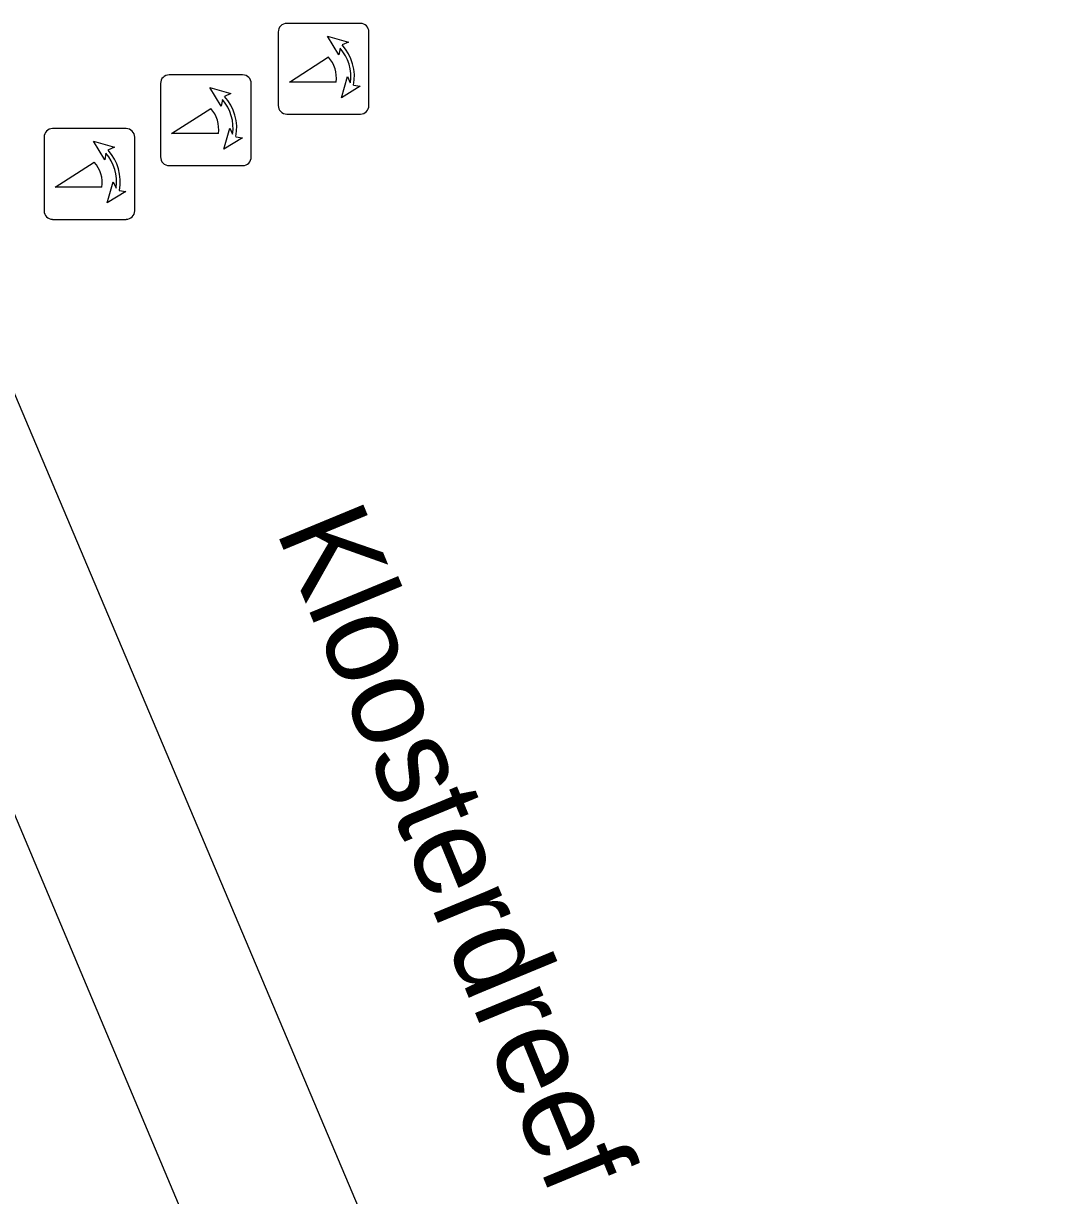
# Model space of a CAD drawing. Extents: x 160379 to 161131, y 383940 to 384849.
# Drawn here: x 160867.83 to 160879.22, y 384794.42 to 384807.3 of the extents above; entities that cross this region are included whole.
import ezdxf

# ---------------------------------------------------------------- set-up
doc = ezdxf.new("R2010")
doc.units = 0
for name, color, linetype in [('IMGEO_Openbare_ruimte_label', 7, 'Continuous'), ('IMGEO_Poller', 7, 'Continuous'), ('IMGEO_Rijbaan_lokaal_gesloten', 7, 'Continuous')]:
    doc.layers.add(name, color=color, linetype=linetype)

msp = doc.modelspace()

# ---------------------------------------------------------------- linework, layer by layer
at = {"layer": 'IMGEO_Poller'}
for p, q in [((160871.529, 384807.3), (160870.721, 384807.3)), ((160871.529, 384807.3), (160870.721, 384807.3)), ((160870.627, 384807.205), (160870.627, 384806.398)), ((160870.627, 384807.205), (160870.627, 384806.398)), ((160871.623, 384806.398), (160871.623, 384807.205)), ((160871.623, 384806.398), (160871.623, 384807.205)), ((160870.236, 384806.735), (160869.428, 384806.735)), ((160870.236, 384806.735), (160869.428, 384806.735)), ((160869.334, 384806.64), (160869.334, 384805.833)), ((160869.334, 384806.64), (160869.334, 384805.833)), ((160870.33, 384805.833), (160870.33, 384806.64)), ((160870.33, 384805.833), (160870.33, 384806.64)), ((160870.721, 384806.303), (160871.529, 384806.303)), ((160870.721, 384806.303), (160871.529, 384806.303)), ((160868.956, 384806.144), (160868.148, 384806.144)), ((160868.956, 384806.144), (160868.148, 384806.144)), ((160868.054, 384806.049), (160868.054, 384805.242)), ((160868.054, 384806.049), (160868.054, 384805.242)), ((160869.05, 384805.242), (160869.05, 384806.049)), ((160869.05, 384805.242), (160869.05, 384806.049)), ((160869.428, 384805.738), (160870.236, 384805.738)), ((160869.428, 384805.738), (160870.236, 384805.738)), ((160868.148, 384805.147), (160868.956, 384805.147)), ((160868.148, 384805.147), (160868.956, 384805.147))]:
    msp.add_line(p, q, dxfattribs=at)
for points in [[(160871.306, 384807.029), (160871.294, 384806.956), (160871.169, 384807.161)], [(160871.169, 384807.161), (160871.4, 384807.095), (160871.329, 384807.063)], [(160871.262, 384806.656), (160870.749, 384806.656), (160871.179, 384806.931)], [(160871.322, 384806.484), (160871.388, 384806.715), (160871.418, 384806.647)], [(160870.013, 384806.464), (160870.001, 384806.391), (160869.876, 384806.596)], [(160869.876, 384806.596), (160870.107, 384806.53), (160870.036, 384806.498)], [(160871.454, 384806.62), (160871.526, 384806.609), (160871.322, 384806.484)], [(160869.969, 384806.091), (160869.456, 384806.091), (160869.886, 384806.366)], [(160870.029, 384805.919), (160870.095, 384806.15), (160870.125, 384806.082)], [(160868.733, 384805.873), (160868.721, 384805.8), (160868.596, 384806.005)], [(160868.596, 384806.005), (160868.827, 384805.939), (160868.756, 384805.907)], [(160870.161, 384806.055), (160870.233, 384806.044), (160870.029, 384805.919)], [(160868.689, 384805.5), (160868.176, 384805.5), (160868.606, 384805.775)], [(160868.749, 384805.328), (160868.815, 384805.559), (160868.845, 384805.491)], [(160868.881, 384805.464), (160868.953, 384805.453), (160868.749, 384805.328)]]:
    msp.add_lwpolyline(points, dxfattribs=at)
for centre, radius, start, end in [((160870.721, 384807.205), 0.0946, 90, 180), ((160870.721, 384807.205), 0.0946, 90, 180), ((160871.529, 384807.205), 0.0946, 0, 90), ((160871.529, 384807.205), 0.0946, 0, 90), ((160870.948, 384806.716), 0.516, 349.3569, 42.2912), ((160870.934, 384806.706), 0.332, 351.3247, 42.4854), ((160870.948, 384806.716), 0.476, 351.7527, 41.1691), ((160869.428, 384806.64), 0.0946, 90, 180), ((160869.428, 384806.64), 0.0946, 90, 180), ((160870.236, 384806.64), 0.0946, 0, 90), ((160870.236, 384806.64), 0.0946, 0, 90), ((160869.655, 384806.151), 0.476, 351.7527, 41.1691), ((160869.655, 384806.151), 0.516, 349.3569, 42.2912), ((160870.721, 384806.398), 0.0946, 180, 270), ((160870.721, 384806.398), 0.0946, 180, 270), ((160871.529, 384806.398), 0.0946, 270, 0), ((160871.529, 384806.398), 0.0946, 270, 0), ((160869.641, 384806.141), 0.332, 351.3247, 42.4854), ((160868.148, 384806.049), 0.0946, 90, 180), ((160868.148, 384806.049), 0.0946, 90, 180), ((160868.956, 384806.049), 0.0946, 0, 90), ((160868.956, 384806.049), 0.0946, 0, 90), ((160868.375, 384805.56), 0.516, 349.3569, 42.2912), ((160868.361, 384805.55), 0.332, 351.3247, 42.4854), ((160868.375, 384805.56), 0.476, 351.7527, 41.1691), ((160869.428, 384805.833), 0.0946, 180, 270), ((160869.428, 384805.833), 0.0946, 180, 270), ((160870.236, 384805.833), 0.0946, 270, 0), ((160870.236, 384805.833), 0.0946, 270, 0), ((160868.148, 384805.242), 0.0946, 180, 270), ((160868.148, 384805.242), 0.0946, 180, 270), ((160868.956, 384805.242), 0.0946, 270, 0), ((160868.956, 384805.242), 0.0946, 270, 0)]:
    msp.add_arc(centre, radius, start, end, dxfattribs=at)
at = {"layer": 'IMGEO_Rijbaan_lokaal_gesloten'}
for points in [[(160864, 384807.093), (160866.161, 384802.326), (160878.709, 384772.506), (160879.235, 384771.364)], [(160866.525, 384806.071), (160873.889, 384788.656), (160875.027, 384785.965), (160879.606, 384775.136), (160880.669, 384772.955), (160886.965, 384760.498), (160886.966, 384760.496)]]:
    msp.add_lwpolyline(points, dxfattribs=at)

# ---------------------------------------------------------------- texts
at = {"layer": 'IMGEO_Openbare_ruimte_label'}
msp.add_text('Kloosterdreef', height=1, rotation=292.4612, dxfattribs=at).set_placement((160870.596, 384801.732))

doc.saveas('drawing.dxf')
